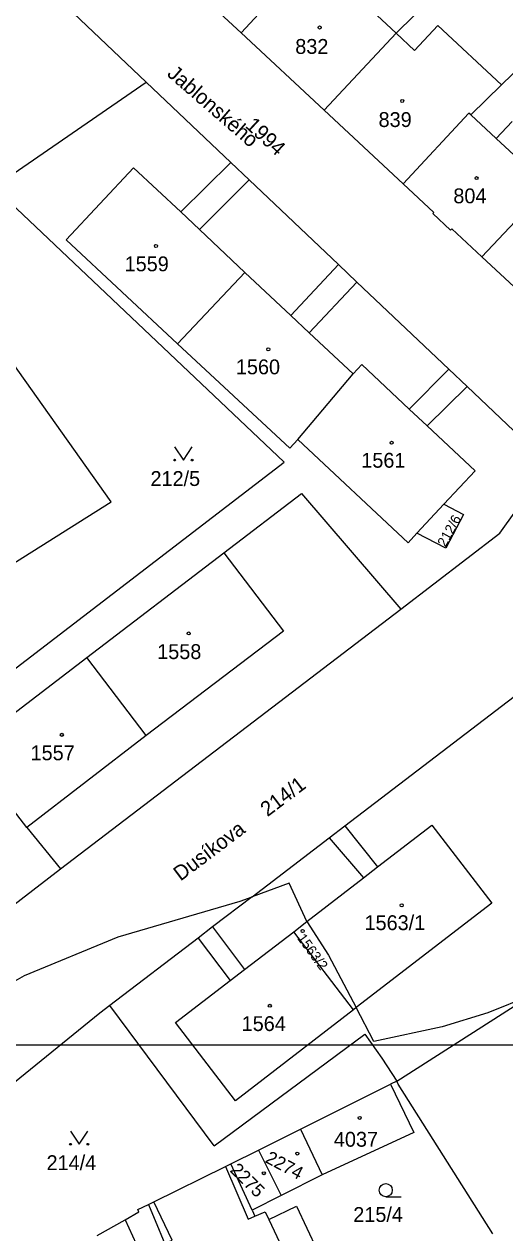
# Model space of a CAD drawing. Extents: x -679220 to -673243, y -1075091 to -1066557.
# Drawn here: x -676159.9 to -676104.9, y -1071521.5 to -1071383.2 of the extents above; entities that cross this region are included whole.
import ezdxf

# ---------------------------------------------------------------- set-up
doc = ezdxf.new("R2010")
doc.units = 0
for name, color, linetype in [('Default', 7, 'Continuous'), ('Hranice parcel', 7, 'Continuous'), ('Parcelní čísla', 7, 'Continuous'), ('Pop  PČ popisy', 7, 'Continuous'), ('Vnitřní kresba', 7, 'Continuous'), ('Značky budov', 7, 'Continuous'), ('Značky kultur', 7, 'Continuous')]:
    doc.layers.add(name, color=color, linetype=linetype)

msp = doc.modelspace()

# ---------------------------------------------------------------- linework, layer by layer
at = {"layer": 'Default'}
msp.add_lwpolyline([(-675625, -1071000), (-675625, -1071500), (-676250, -1071500), (-676250, -1071000)], close=True, dxfattribs=at)
at = {"layer": 'Hranice parcel'}
for p, q in [((-676135.09, -1071384.16), (-676145.4, -1071374.55)), ((-676125.59, -1071393.01), (-676135.09, -1071384.16)), ((-676116.55, -1071401.44), (-676125.59, -1071393.01)), ((-676142.36, -1071419.73), (-676134.65, -1071411.57)), ((-676128.6, -1071430.71), (-676122.27, -1071423.18)), ((-676111.86, -1071438.1), (-676114.95, -1071441.41)), ((-676145.96, -1071464.56), (-676152.74, -1071455.65)), ((-676129.04, -1071487.02), (-676127.56, -1071485.87)), ((-676122.24, -1071495.95), (-676129.04, -1071487.02)), ((-676117.25, -1071504.11), (-676101.92, -1071494.31)), ((-676121.93, -1071495.71), (-676122.24, -1071495.95)), ((-676128.3, -1071509.64), (-676117.99, -1071504.48)), ((-676117.25, -1071504.11), (-676117.99, -1071504.48)), ((-676133.1, -1071512.01), (-676128.3, -1071509.64)), ((-676128.3, -1071509.64), (-676125.8, -1071514.86)), ((-676136.27, -1071513.6), (-676133.1, -1071512.01)), ((-676133.1, -1071512.01), (-676130.49, -1071517.22)), ((-676133.83, -1071518.9), (-676136.27, -1071513.6)), ((-676125.8, -1071514.86), (-676130.49, -1071517.22)), ((-676145.68, -1071518.23), (-676145.08, -1071517.94)), ((-676145.68, -1071518.23), (-676138.2, -1071536.33)), ((-676130.49, -1071517.22), (-676133.83, -1071518.9)), ((-676151.59, -1071521.79), (-676148.38, -1071519.98)), ((-676148.38, -1071519.98), (-676143.11, -1071531.38))]:
    msp.add_line(p, q, dxfattribs=at)
for points in [[(-676145.96, -1071389.8), (-676154.3, -1071381.9), (-676169.39, -1071370.54), (-676186.36, -1071358.86)], [(-676117.97, -1071366.26), (-676120.62, -1071368.91), (-676125.6, -1071373.9), (-676126.08, -1071374.41), (-676135.09, -1071384.16)], [(-676125.59, -1071393.01), (-676117.35, -1071384.18), (-676109.01, -1071375.98)], [(-676098.39, -1071383.48), (-676100.37, -1071385.39), (-676105.26, -1071390.12), (-676108.78, -1071393.53), (-676109, -1071393.34), (-676116.55, -1071401.44)], [(-676171.58, -1071407.4), (-676163.43, -1071401.8), (-676145.96, -1071389.8)], [(-676103.85, -1071429.71), (-676109.22, -1071424.62), (-676111.32, -1071422.63), (-676121.83, -1071412.67), (-676123.93, -1071410.68), (-676134.17, -1071400.98), (-676136.27, -1071398.98), (-676145.96, -1071389.8)], [(-676142.36, -1071419.73), (-676155.11, -1071407.84), (-676147.41, -1071399.59), (-676142.01, -1071404.65), (-676139.86, -1071406.67), (-676134.65, -1071411.57)], [(-676103.28, -1071413.73), (-676107.51, -1071409.8), (-676110.98, -1071406.6), (-676111.1, -1071406.72), (-676113.15, -1071404.82), (-676113.04, -1071404.7), (-676116.55, -1071401.44)], [(-676134.65, -1071411.57), (-676129.4, -1071416.49), (-676127.28, -1071418.48), (-676122.27, -1071423.18)], [(-676128.6, -1071430.71), (-676129.53, -1071431.7), (-676142.36, -1071419.73)], [(-676176.23, -1071454.33), (-676149.98, -1071437.81), (-676161.97, -1071420.93)], [(-676122.27, -1071423.18), (-676121.27, -1071422.12), (-676115.83, -1071427.21), (-676113.78, -1071429.12), (-676108.28, -1071434.27), (-676111.86, -1071438.1)], [(-676195.61, -1071498.27), (-676194.33, -1071499.29), (-676190.45, -1071500.63), (-676186.39, -1071500.86), (-676183.3, -1071500.51), (-676181.45, -1071499.54), (-676169.32, -1071490.26), (-676155.77, -1071479.81), (-676116.82, -1071450.1), (-676105.46, -1071441.41), (-676103.63, -1071438.86), (-676102.31, -1071432.23), (-676103.85, -1071429.71)], [(-676114.95, -1071441.41), (-676115.98, -1071442.51), (-676128.6, -1071430.71)], [(-676111.86, -1071438.1), (-676109.62, -1071439.27), (-676111.64, -1071443.13), (-676114.95, -1071441.41)], [(-676152.74, -1071455.65), (-676137.06, -1071443.68), (-676130.22, -1071452.64), (-676145.96, -1071464.56)], [(-676133.82, -1071483.02), (-676125, -1071476.27), (-676123.21, -1071474.91), (-676101.08, -1071458), (-676090.7, -1071453.06), (-676088.64, -1071452.53), (-676084.74, -1071452.44), (-676082.06, -1071453.32), (-676078.96, -1071454.49)], [(-676145.96, -1071464.56), (-676159.64, -1071475.11), (-676166.53, -1071466.17), (-676152.74, -1071455.65)], [(-676127.56, -1071485.87), (-676121.06, -1071480.84), (-676119.46, -1071479.61), (-676113.24, -1071474.82), (-676106.4, -1071483.74), (-676121.93, -1071495.71)], [(-676127.56, -1071485.87), (-676129.57, -1071481.47), (-676133.82, -1071483.02)], [(-676185.21, -1071511.67), (-676182.99, -1071509.28), (-676178.08, -1071504.63), (-676170.77, -1071498.97), (-676166.87, -1071496.02), (-676159.91, -1071492.03), (-676149.18, -1071487.6), (-676135.18, -1071483.51), (-676133.82, -1071483.02)], [(-676133.82, -1071483.02), (-676138.35, -1071486.48), (-676140.02, -1071487.75), (-676150.11, -1071495.46), (-676151.27, -1071496.35), (-676171.66, -1071512.88), (-676174.11, -1071515.94), (-676174.47, -1071518.15), (-676173.82, -1071520.81), (-676172.53, -1071524.32)], [(-676127.56, -1071485.87), (-676125.1, -1071489.71), (-676121.93, -1071495.71)], [(-676122.24, -1071495.95), (-676135.75, -1071506.37), (-676142.6, -1071497.4), (-676136.35, -1071492.59), (-676134.72, -1071491.34), (-676129.04, -1071487.02)], [(-676101.92, -1071494.31), (-676106.83, -1071496.32), (-676112.05, -1071497.9), (-676119.88, -1071499.59), (-676121.93, -1071495.71)], [(-676117.99, -1071504.48), (-676115.32, -1071510.02), (-676125.8, -1071514.86)], [(-676106.27, -1071521.6), (-676117.12, -1071504.48), (-676117.25, -1071504.11)], [(-676145.08, -1071517.94), (-676136.86, -1071513.91), (-676136.27, -1071513.6)], [(-676148.38, -1071519.98), (-676146.81, -1071519.1), (-676146.92, -1071518.83), (-676145.68, -1071518.23)], [(-676130.02, -1071528.26), (-676138.31, -1071532.16), (-676140.43, -1071527.79), (-676140.9, -1071527.98), (-676143.42, -1071522.52), (-676143, -1071522.33), (-676145.08, -1071517.94)], [(-676133.83, -1071518.9), (-676133.5, -1071519.58), (-676132.34, -1071519.08), (-676131.9, -1071519.95), (-676128.74, -1071518.44), (-676125.21, -1071525.99), (-676128.37, -1071527.48), (-676130.02, -1071528.26)]]:
    msp.add_lwpolyline(points, dxfattribs=at)
at = {"layer": 'Vnitřní kresba'}
for p, q in [((-676124.5, -1071377.5), (-676117.35, -1071384.18)), ((-676115.23, -1071386.16), (-676112.57, -1071383.3)), ((-676112.57, -1071383.3), (-676105.26, -1071390.12)), ((-676117.35, -1071384.18), (-676115.23, -1071386.16)), ((-676108.78, -1071393.53), (-676105.89, -1071396.25)), ((-676105.89, -1071396.25), (-676104.07, -1071394.31)), ((-676105.89, -1071396.25), (-676101, -1071400.79)), ((-676142.01, -1071404.65), (-676136.27, -1071398.98)), ((-676130.17, -1071433.29), (-676163.43, -1071401.8)), ((-676139.86, -1071406.67), (-676134.17, -1071400.98)), ((-676099.98, -1071401.75), (-676107.51, -1071409.8)), ((-676129.4, -1071416.49), (-676123.93, -1071410.68)), ((-676127.28, -1071418.48), (-676121.83, -1071412.67)), ((-676115.83, -1071427.21), (-676111.32, -1071422.63)), ((-676113.78, -1071429.12), (-676109.22, -1071424.62)), ((-676169.25, -1071463.25), (-676130.17, -1071433.29)), ((-676137.06, -1071443.68), (-676128.16, -1071436.88)), ((-676128.16, -1071436.88), (-676116.82, -1071450.1)), ((-676159.64, -1071475.11), (-676155.77, -1071479.81)), ((-676123.21, -1071474.91), (-676119.46, -1071479.61)), ((-676125, -1071476.27), (-676121.06, -1071480.84)), ((-676138.35, -1071486.48), (-676134.72, -1071491.34)), ((-676140.02, -1071487.75), (-676136.35, -1071492.59)), ((-676138.16, -1071511.52), (-676150.11, -1071495.46)), ((-676138.16, -1071511.52), (-676120.91, -1071498.73)), ((-676120.91, -1071498.73), (-676118.97, -1071501.48)), ((-676118.97, -1071501.48), (-676117.25, -1071504.11)), ((-676136.86, -1071513.91), (-676134.27, -1071519.92)), ((-676134.27, -1071519.92), (-676133.5, -1071519.58)), ((-676131.9, -1071519.95), (-676128.37, -1071527.48))]:
    msp.add_line(p, q, dxfattribs=at)
at = {"layer": 'Značky budov'}
for centre in [(-676126.1, -1071383.54), (-676116.64, -1071391.95), (-676108.13, -1071400.78), (-676144.84, -1071408.54), (-676131.98, -1071420.37), (-676117.86, -1071431.07), (-676141.09, -1071452.89), (-676155.62, -1071464.49), (-676116.7, -1071484), (-676128.05, -1071486.94), (-676131.8, -1071495.5), (-676121.51, -1071508.33), (-676128.66, -1071512.41), (-676132.49, -1071514.66)]:
    msp.add_circle(centre, 0.175, dxfattribs=at)
at = {"layer": 'Značky kultur'}
msp.add_line((-676118.53, -1071517.35), (-676116.78, -1071517.35), dxfattribs=at)
for points in [[(-676142.7, -1071431.55), (-676141.7, -1071433.05), (-676140.7, -1071431.55)], [(-676154.63, -1071509.85), (-676153.63, -1071511.35), (-676152.63, -1071509.85)]]:
    msp.add_lwpolyline(points, dxfattribs=at)
for centre, radius in [((-676142.7, -1071433.05), 0.1), ((-676140.7, -1071433.05), 0.1), ((-676154.63, -1071511.35), 0.1), ((-676152.63, -1071511.35), 0.1), ((-676118.53, -1071516.6), 0.75)]:
    msp.add_circle(centre, radius, dxfattribs=at)

# ---------------------------------------------------------------- texts
at = {"layer": 'Parcelní čísla'}
for s, p in [('832', (-676128.89, -1071386.56)), ('839', (-676119.35, -1071394.93)), ('804', (-676110.79, -1071403.66)), ('1559', (-676148.43, -1071411.44)), ('1560', (-676135.69, -1071423.23)), ('1561', (-676121.33, -1071433.92)), ('212/5', (-676145.47, -1071436.01)), ('1558', (-676144.7, -1071455.82)), ('1557', (-676159.2, -1071467.4)), ('1563/1', (-676120.96, -1071486.84)), ('1564', (-676135.03, -1071498.39)), ('4037', (-676124.47, -1071511.63)), ('214/4', (-676157.37, -1071514.31)), ('215/4', (-676122.25, -1071520.24))]:
    msp.add_text(s, height=1.7, dxfattribs=at).set_placement(p)
for s, height, rotation, p in [('1994', 1.7, 317, (-676134.7, -1071394.89)), ('212/6', 1.14, 61, (-676111.69, -1071443.07)), ('214/1', 1.7, 37, (-676132.07, -1071473.92)), ('1563/2', 1.14, 306, (-676128.73, -1071487.76)), ('2274', 1.5, 332, (-676132.44, -1071513.36)), ('2275', 1.5, 315, (-676136.45, -1071514.4))]:
    msp.add_text(s, height=height, rotation=rotation, dxfattribs=at).set_placement(p)
at = {"layer": 'Pop  PČ popisy'}
for s, rotation, p in [('Jablonského', 319, (-676143.67, -1071388.99)), ('Dusíkova', 37, (-676142.03, -1071481.29))]:
    msp.add_text(s, height=1.7, rotation=rotation, dxfattribs=at).set_placement(p)

doc.saveas('drawing.dxf')
